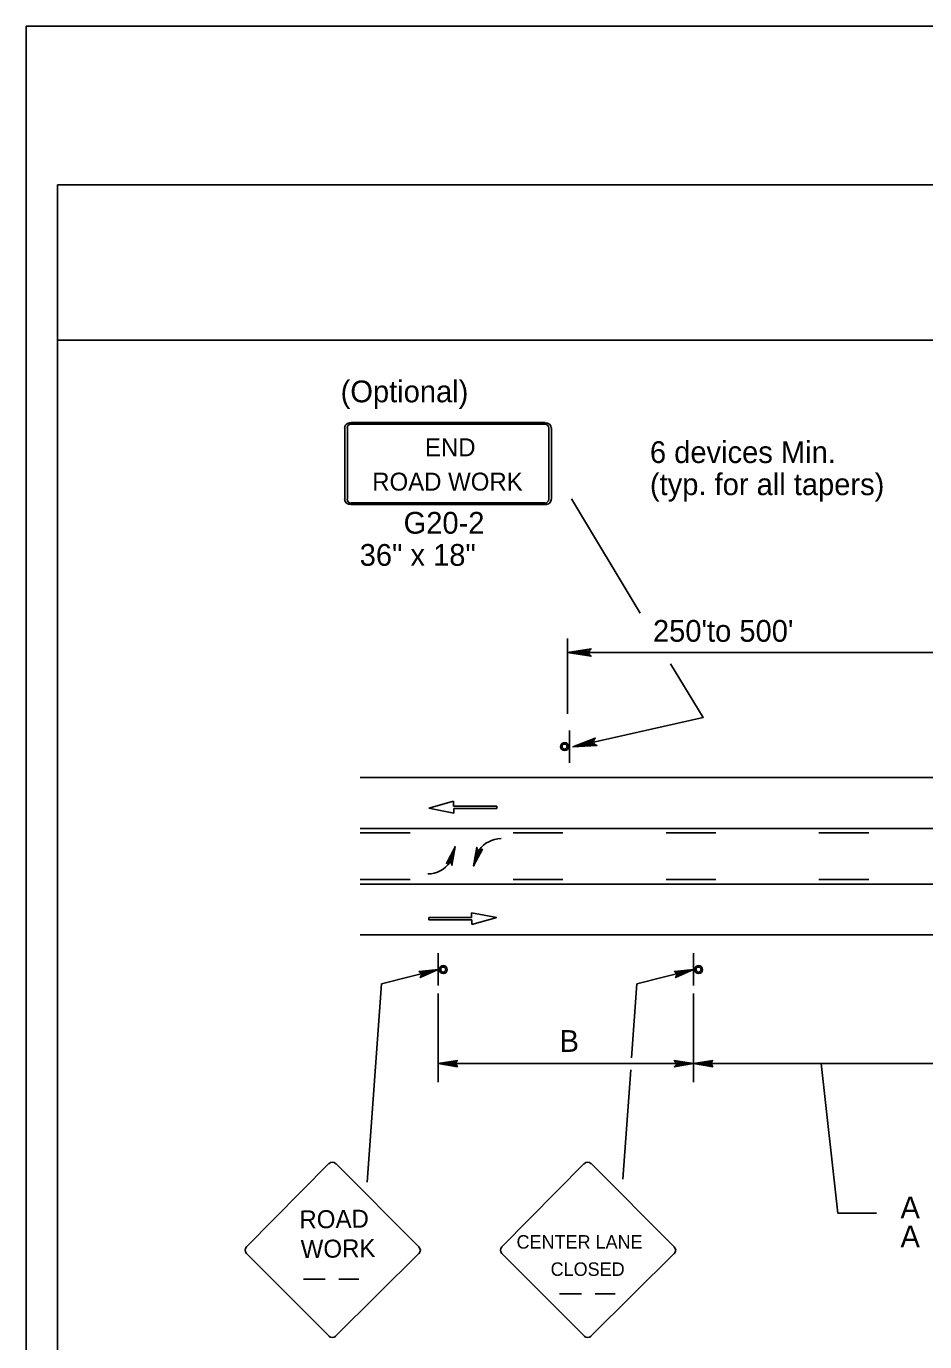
# Model space of a CAD drawing. Extents: x -14145 to -13521, y 30244 to 30661.
# Drawn here: x -13926.17 to -13917.5, y 30410.61 to 30423.31 of the extents above; entities that cross this region are included whole.
import ezdxf

# ---------------------------------------------------------------- set-up
doc = ezdxf.new("R2010")
doc.units = 0
for name, color, linetype in [('1', 7, 'Continuous'), ('10', 7, 'Continuous'), ('2', 7, 'Continuous'), ('3', 7, 'Continuous'), ('61', 7, 'Continuous')]:
    doc.layers.add(name, color=color, linetype=linetype)

msp = doc.modelspace()

# ---------------------------------------------------------------- linework, layer by layer
at = {"layer": '1'}
for p, q in [((-13923.099, 30419.432), (-13923.099, 30418.744)), ((-13923.074, 30419.432), (-13923.074, 30418.744)), ((-13921.165, 30419.483), (-13923.038, 30419.483)), ((-13921.165, 30419.483), (-13923.038, 30419.483)), ((-13921.165, 30419.468), (-13923.038, 30419.468)), ((-13921.165, 30419.468), (-13923.038, 30419.468)), ((-13921.129, 30418.744), (-13921.129, 30419.432)), ((-13921.104, 30418.744), (-13921.104, 30419.432)), ((-13923.038, 30418.707), (-13921.165, 30418.707)), ((-13923.038, 30418.692), (-13921.165, 30418.692)), ((-13920.95, 30416.672), (-13920.95, 30417.399)), ((-13917.175, 30417.264), (-13920.95, 30417.264)), ((-13920.929, 30416.511), (-13920.929, 30416.199)), ((-13920.929, 30416.511), (-13920.929, 30416.199)), ((-13922.949, 30416.058), (-13895.861, 30416.058)), ((-13922.048, 30415.827), (-13922.289, 30415.76)), ((-13922.289, 30415.76), (-13922.045, 30415.714)), ((-13922.048, 30415.781), (-13922.048, 30415.827)), ((-13921.631, 30415.781), (-13922.048, 30415.781)), ((-13922.045, 30415.714), (-13922.045, 30415.759)), ((-13922.045, 30415.759), (-13921.631, 30415.759)), ((-13921.631, 30415.759), (-13921.631, 30415.781)), ((-13922.949, 30415.566), (-13895.861, 30415.566)), ((-13922.469, 30415.524), (-13922.949, 30415.524)), ((-13920.993, 30415.524), (-13921.473, 30415.524)), ((-13919.517, 30415.524), (-13919.997, 30415.524)), ((-13918.041, 30415.524), (-13918.521, 30415.524)), ((-13922.084, 30415.237), (-13922.034, 30415.39)), ((-13921.804, 30415.357), (-13921.854, 30415.204)), ((-13922.469, 30415.071), (-13922.949, 30415.071)), ((-13922.949, 30415.029), (-13895.861, 30415.029)), ((-13920.993, 30415.071), (-13921.473, 30415.071)), ((-13919.517, 30415.071), (-13919.997, 30415.071)), ((-13918.041, 30415.071), (-13918.521, 30415.071)), ((-13921.631, 30414.705), (-13921.875, 30414.751)), ((-13921.875, 30414.751), (-13921.875, 30414.706)), ((-13921.875, 30414.706), (-13922.289, 30414.706)), ((-13922.289, 30414.706), (-13922.289, 30414.684)), ((-13922.289, 30414.684), (-13921.873, 30414.684)), ((-13921.873, 30414.639), (-13921.631, 30414.705)), ((-13921.873, 30414.684), (-13921.873, 30414.639)), ((-13922.949, 30414.537), (-13895.861, 30414.537)), ((-13922.196, 30414.048), (-13922.196, 30414.36)), ((-13922.196, 30414.048), (-13922.196, 30414.36)), ((-13919.731, 30414.048), (-13919.731, 30414.36)), ((-13919.731, 30414.048), (-13919.731, 30414.36)), ((-13922.743, 30414.064), (-13922.196, 30414.204)), ((-13920.278, 30414.064), (-13919.731, 30414.204)), ((-13922.883, 30412.153), (-13922.743, 30414.064)), ((-13922.197, 30413.116), (-13922.197, 30413.972)), ((-13920.33, 30413.353), (-13920.278, 30414.064)), ((-13919.732, 30413.116), (-13919.732, 30413.972)), ((-13919.732, 30413.296), (-13922.197, 30413.296)), ((-13920.416, 30412.181), (-13920.338, 30413.236)), ((-13917.267, 30413.296), (-13919.732, 30413.296)), ((-13918.338, 30411.851), (-13918.499, 30413.296)), ((-13923.252, 30412.331), (-13924.047, 30411.528)), ((-13922.383, 30411.528), (-13923.186, 30412.331)), ((-13920.788, 30412.331), (-13921.583, 30411.528)), ((-13919.918, 30411.528), (-13920.721, 30412.331)), ((-13924.047, 30411.462), (-13923.252, 30410.667)), ((-13923.186, 30410.667), (-13922.383, 30411.462)), ((-13921.583, 30411.462), (-13920.788, 30410.667)), ((-13920.721, 30410.667), (-13919.919, 30411.462)), ((-13923.499, 30411.214), (-13923.288, 30411.214)), ((-13923.156, 30411.214), (-13922.963, 30411.214)), ((-13921.025, 30411.075), (-13920.815, 30411.075)), ((-13920.682, 30411.075), (-13920.489, 30411.075))]:
    msp.add_line(p, q, dxfattribs=at)
for points in [[(-13922.106, 30415.233), (-13922.094, 30415.239), (-13922.034, 30415.389), (-13922.106, 30415.233), (-13922.118, 30415.227), (-13922.034, 30415.389), (-13922.076, 30415.233), (-13922.064, 30415.221), (-13922.034, 30415.389), (-13922.064, 30415.209), (-13922.064, 30415.221)], [(-13922.106, 30415.233), (-13922.094, 30415.239), (-13922.034, 30415.389), (-13922.106, 30415.233), (-13922.118, 30415.227), (-13922.034, 30415.389), (-13922.076, 30415.233), (-13922.064, 30415.221), (-13922.034, 30415.389), (-13922.064, 30415.209), (-13922.064, 30415.221)], [(-13921.783, 30415.359), (-13921.795, 30415.353), (-13921.855, 30415.203), (-13921.783, 30415.359), (-13921.771, 30415.365), (-13921.855, 30415.203), (-13921.813, 30415.359), (-13921.825, 30415.371), (-13921.855, 30415.203), (-13921.825, 30415.383), (-13921.825, 30415.371)], [(-13921.783, 30415.359), (-13921.795, 30415.353), (-13921.855, 30415.203), (-13921.783, 30415.359), (-13921.771, 30415.365), (-13921.855, 30415.203), (-13921.813, 30415.359), (-13921.825, 30415.371), (-13921.855, 30415.203), (-13921.825, 30415.383), (-13921.825, 30415.371)], [(-13922.376, 30414.18), (-13922.364, 30414.168), (-13922.196, 30414.204), (-13922.376, 30414.18), (-13922.382, 30414.186), (-13922.196, 30414.204), (-13922.358, 30414.15), (-13922.364, 30414.138), (-13922.196, 30414.204), (-13922.37, 30414.126), (-13922.364, 30414.138)], [(-13919.911, 30414.18), (-13919.899, 30414.168), (-13919.731, 30414.204), (-13919.911, 30414.18), (-13919.917, 30414.186), (-13919.731, 30414.204), (-13919.893, 30414.15), (-13919.899, 30414.138), (-13919.731, 30414.204), (-13919.905, 30414.126), (-13919.899, 30414.138)], [(-13922.017, 30413.278), (-13922.023, 30413.29), (-13922.197, 30413.296), (-13922.017, 30413.278), (-13922.011, 30413.266), (-13922.197, 30413.296), (-13922.023, 30413.308), (-13922.017, 30413.32), (-13922.197, 30413.296), (-13922.011, 30413.326), (-13922.017, 30413.32)], [(-13919.912, 30413.32), (-13919.9, 30413.302), (-13919.732, 30413.296), (-13919.912, 30413.32), (-13919.918, 30413.326), (-13919.732, 30413.296), (-13919.9, 30413.284), (-13919.912, 30413.272), (-13919.732, 30413.296), (-13919.918, 30413.266), (-13919.912, 30413.272)], [(-13919.552, 30413.278), (-13919.558, 30413.29), (-13919.732, 30413.296), (-13919.552, 30413.278), (-13919.546, 30413.266), (-13919.732, 30413.296), (-13919.558, 30413.308), (-13919.552, 30413.32), (-13919.732, 30413.296), (-13919.546, 30413.326), (-13919.552, 30413.32)], [(-13917.966, 30411.851), (-13918.338, 30411.851)]]:
    msp.add_lwpolyline(points, dxfattribs=at)
for centre, radius in [((-13920.977, 30416.355), 0.0385), ((-13920.977, 30416.355), 0.0243), ((-13922.148, 30414.203), 0.0385), ((-13922.148, 30414.203), 0.0243), ((-13919.683, 30414.203), 0.0385), ((-13919.683, 30414.203), 0.0243)]:
    msp.add_circle(centre, radius, dxfattribs=at)
for centre, radius, start, end in [((-13921.585, 30415.198), 0.27, 91.2061, 143.8714), ((-13922.302, 30415.396), 0.27, 271.2061, 323.8714), ((-13923.219, 30412.297), 0.0465, 45, 135), ((-13920.754, 30412.297), 0.0465, 45, 135), ((-13924.014, 30411.495), 0.0465, 135, 225), ((-13922.416, 30411.494), 0.0465, 315, 45), ((-13921.549, 30411.495), 0.0465, 135, 225), ((-13919.951, 30411.494), 0.0465, 315, 45), ((-13923.219, 30410.699), 0.0465, 225, 315), ((-13920.754, 30410.699), 0.0465, 225, 315)]:
    msp.add_arc(centre, radius, start, end, dxfattribs=at)
for centre, major_axis, ratio, start_param, end_param in [((-13923.04, 30419.43), (0.0609, 0), 0.839899, 1.570796, 3.141593), ((-13923.04, 30419.43), (0, -0.0365), 0.999938, 3.141593, 4.712389), ((-13921.167, 30419.43), (-0.0609, 0), 0.839899, 3.141593, 4.712389), ((-13921.167, 30419.43), (0, 0.0365), 0.999938, 4.712389, 6.283185), ((-13923.04, 30418.742), (0.0609, 0), 0.839899, 3.141593, 4.712389), ((-13923.04, 30418.742), (0, -0.0365), 0.999938, 4.712389, 6.283185), ((-13921.167, 30418.742), (0, 0.0365), 0.999938, 3.141593, 4.712389), ((-13921.167, 30418.742), (-0.0609, 0), 0.839899, 1.570796, 3.141593)]:
    msp.add_ellipse(centre, major_axis=major_axis, ratio=ratio, start_param=start_param, end_param=end_param, dxfattribs=at)
at = {"layer": '10'}
for p, q in [((-13925.874, 30421.777), (-13894.422, 30421.777)), ((-13925.874, 30399.207), (-13925.874, 30421.777)), ((-13925.874, 30420.277), (-13894.422, 30420.277))]:
    msp.add_line(p, q, dxfattribs=at)
at = {"layer": '3'}
for points in [[(-13920.911, 30418.746), (-13920.247, 30417.644)], [(-13920.732, 30417.236), (-13920.74, 30417.252), (-13920.95, 30417.264), (-13920.732, 30417.236), (-13920.721, 30417.227), (-13920.95, 30417.264), (-13920.741, 30417.274), (-13920.733, 30417.29), (-13920.95, 30417.264), (-13920.721, 30417.3), (-13920.733, 30417.29)], [(-13919.953, 30417.155), (-13919.64, 30416.635), (-13920.897, 30416.352)], [(-13920.678, 30416.373), (-13920.69, 30416.386), (-13920.897, 30416.352), (-13920.678, 30416.373), (-13920.665, 30416.366), (-13920.897, 30416.352), (-13920.695, 30416.408), (-13920.691, 30416.425), (-13920.897, 30416.352), (-13920.681, 30416.437), (-13920.691, 30416.425)]]:
    msp.add_lwpolyline(points, dxfattribs=at)
at = {"layer": '61'}
msp.add_lwpolyline([(-13926.174, 30423.307), (-13893.174, 30423.307), (-13893.174, 30397.807), (-13926.174, 30397.807)], close=True, dxfattribs=at)

# ---------------------------------------------------------------- texts
at = {"layer": '1'}
for s, height, p in [('END', 0.173, (-13922.325, 30419.157)), ('ROAD WORK', 0.173, (-13922.834, 30418.826)), ('CENTER LANE', 0.13, (-13921.441, 30411.51)), ('CLOSED', 0.13, (-13921.112, 30411.247))]:
    msp.add_text(s, height=height, dxfattribs=at).set_placement(p)
for s, height, rotation, p in [('ROAD', 0.1735, 0.7566, (-13923.536, 30411.704)), ('WORK', 0.1733, 0.7588, (-13923.523, 30411.419))]:
    msp.add_text(s, height=height, rotation=rotation, dxfattribs=at).set_placement(p)
at = {"layer": '2'}
for s, p in [('(Optional)', (-13923.139, 30419.678)), ('G20-2', (-13922.531, 30418.41)), ('36" x 18"', (-13922.955, 30418.1)), ("250'to 500'", (-13920.124, 30417.367)), ('B', (-13921.025, 30413.409)), ('A', (-13917.734, 30411.803)), ('A', (-13917.734, 30411.523))]:
    msp.add_text(s, height=0.21, dxfattribs=at).set_placement(p)
for s, p in [('6 devices Min.', (-13920.153, 30419.092)), ('(typ. for all tapers)', (-13920.153, 30418.782))]:
    msp.add_text(s, height=0.21, rotation=360, dxfattribs=at).set_placement(p)

doc.saveas('drawing.dxf')
